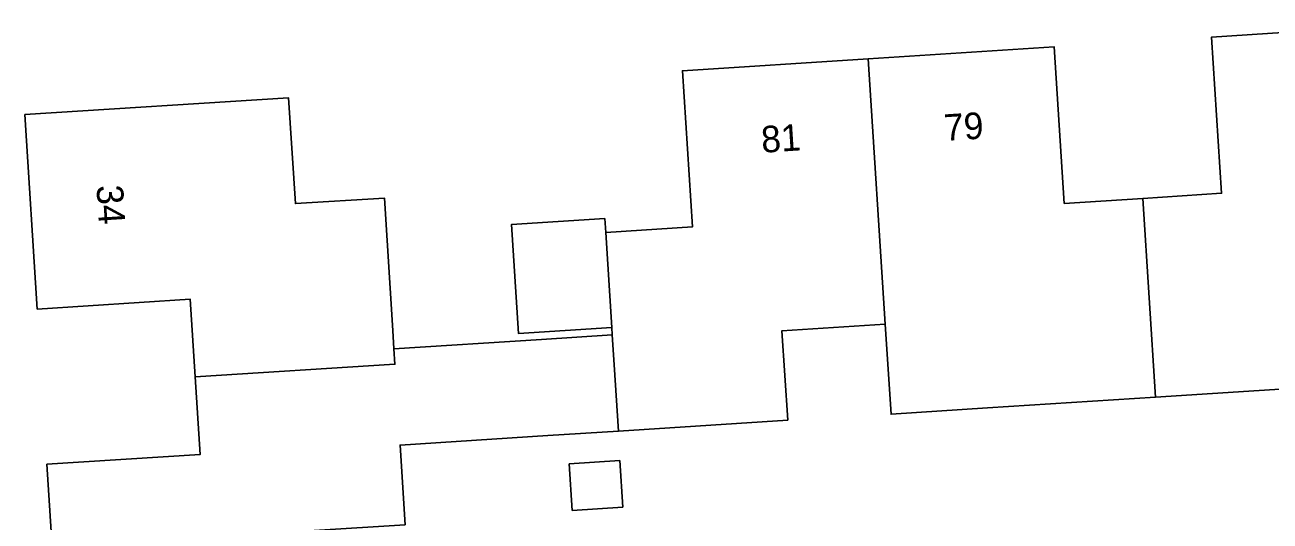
# Model space of a CAD drawing. Extents: x 159689 to 160786, y 387323 to 388339.
# Drawn here: x 160152.24 to 160199.15, y 388264.92 to 388283.6 of the extents above; entities that cross this region are included whole.
import ezdxf

# ---------------------------------------------------------------- set-up
doc = ezdxf.new("R2010")
doc.units = 0
doc.layers.add('IMGEO_Pand', color=7, linetype='Continuous')
doc.layers.add('IMGEO_Pand_nummerreeks', color=7, linetype='Continuous')

msp = doc.modelspace()

# ---------------------------------------------------------------- linework, layer by layer
at = {"layer": 'IMGEO_Pand'}
for points in [[(160204.038, 388283.603), (160196.943, 388283.145), (160197.323, 388277.26), (160194.358, 388277.069)], [(160194.358, 388277.069), (160191.392, 388276.878), (160191.011, 388282.783), (160184.008, 388282.331)], [(160184.008, 388282.331), (160177.007, 388281.879), (160177.387, 388275.996), (160174.119, 388275.785)], [(160184.654, 388272.335), (160184.008, 388282.331)], [(160166.142, 388271.401), (160166.098, 388272.094), (160165.782, 388277.084), (160162.428, 388276.872), (160162.176, 388280.855), (160152.24, 388280.226), (160152.703, 388272.903), (160158.471, 388273.268), (160158.656, 388270.345)], [(160194.358, 388277.069), (160194.837, 388269.586)], [(160174.119, 388275.785), (160174.085, 388276.307), (160170.566, 388276.08), (160170.83, 388271.986), (160174.35, 388272.212)], [(160174.119, 388275.785), (160174.35, 388272.212)], [(160194.837, 388269.586), (160200.889, 388269.976), (160200.67, 388273.379), (160204.681, 388273.638)], [(160174.368, 388271.928), (160171.7, 388271.757), (160166.142, 388271.401)], [(160174.35, 388272.212), (160174.368, 388271.928)], [(160174.601, 388268.308), (160174.441, 388270.796), (160174.368, 388271.928)], [(160174.601, 388268.308), (160180.976, 388268.72), (160180.759, 388272.084), (160184.654, 388272.335)], [(160184.654, 388272.335), (160184.87, 388268.942), (160188.504, 388269.177), (160194.837, 388269.586)], [(160166.142, 388271.401), (160166.178, 388270.821), (160158.656, 388270.345)], [(160158.656, 388270.345), (160158.841, 388267.42), (160153.07, 388267.055), (160153.513, 388260.038)], [(160163.387, 388260.661), (160163.14, 388264.565), (160166.56, 388264.781), (160166.371, 388267.776), (160171.934, 388268.136), (160174.601, 388268.308)], [(160172.748, 388267.071), (160172.861, 388265.318), (160174.765, 388265.441), (160174.651, 388267.194), (160172.748, 388267.071)]]:
    msp.add_lwpolyline(points, dxfattribs=at)

# ---------------------------------------------------------------- texts
at = {"layer": 'IMGEO_Pand_nummerreeks'}
for s, rotation, p in [('79', 3.6935, (160186.897, 388279.231)), ('81', 3.6956, (160180.008, 388278.785)), ('34', 273.6177, (160154.934, 388277.548))]:
    msp.add_text(s, height=1, rotation=rotation, dxfattribs=at).set_placement(p)

doc.saveas('drawing.dxf')
